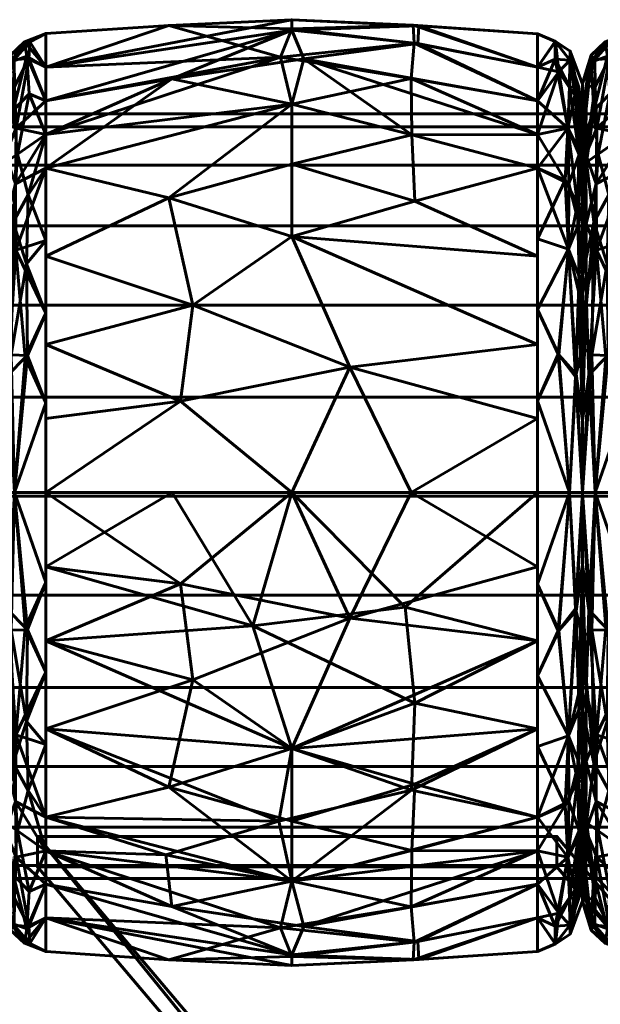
# Model space of a CAD drawing. Header units: millimetres. Extents: x -1091 to 1091, y -439 to 431.
# Tile 326 of 656: x -232 to -213, y 399 to 431. Entities that reach past the tile are written whole.
import ezdxf

# ---------------------------------------------------------------- set-up
doc = ezdxf.new("R2010")
doc.units = ezdxf.units.MM
doc.layers.add('I-FURN', color=30, linetype='Continuous', lineweight=50)

msp = doc.modelspace()

# ---------------------------------------------------------------- meshes
at = {"layer": 'I-FURN', "lineweight": 60}
mesh = msp.add_polyface(dxfattribs=at)
corners = [(-231.543, 415.629, 740.004), (-231.543, 426.24, 744.399), (-231.543, 430.635, 755.009), (-231.543, 426.24, 765.62), (-231.543, 415.629, 770.015), (-223.502, 415.629, 770.471), (-215.461, 415.629, 770.014), (-215.461, 426.239, 765.619), (-215.461, 430.634, 755.009), (-215.461, 426.239, 744.399), (-215.461, 415.629, 740.004), (-223.502, 415.629, 739.547), (-215.461, 420.474, 768.007), (-215.461, 420.474, 742.011), (-231.543, 420.474, 768.008), (-231.543, 420.474, 742.01), (-223.502, 424, 768.01), (-223.502, 424, 742.008), (-223.502, 428.333, 763.824), (-215.461, 428.437, 760.314), (-223.502, 430.795, 758.026), (-223.502, 430.745, 751.754), (-231.543, 428.437, 760.314), (-223.502, 428.333, 746.195), (-215.461, 428.437, 749.704), (-231.543, 428.437, 749.704), (-215.461, 418.052, 769.01), (-221.6, 419.732, 769.891), (-219.592, 415.629, 770.249), (-227.146, 418.615, 770.085), (-226.743, 421.757, 769.125), (-231.543, 423.357, 766.814), (-227.529, 425.265, 766.956), (-223.502, 426.372, 766.13), (-215.461, 423.357, 766.813), (-219.475, 425.161, 767.038), (-219.575, 427.328, 764.952), (-215.461, 427.338, 762.967), (-219.599, 429.171, 762.247), (-223.875, 429.861, 761.051), (-231.543, 429.536, 757.662), (-227.529, 430.904, 756.513), (-223.502, 431.091, 754.887), (-215.461, 429.535, 752.357), (-219.381, 430.311, 750.555), (-223.102, 429.813, 748.855), (-227.425, 429.16, 747.752), (-219.526, 430.912, 756.453), (-219.5, 430.326, 759.436), (-219.346, 430.893, 753.477), (-215.461, 429.535, 757.662), (-231.543, 427.339, 747.051), (-215.461, 418.052, 741.008), (-221.6, 419.732, 740.127), (-219.592, 415.629, 739.769), (-227.146, 418.615, 739.933), (-226.743, 421.757, 740.893), (-231.543, 423.357, 743.204), (-227.529, 425.265, 743.062), (-223.502, 426.372, 743.888), (-215.461, 423.357, 743.205), (-219.475, 425.161, 742.98), (-219.575, 427.328, 745.066), (-215.461, 427.338, 747.052), (-231.543, 427.339, 762.967), (-231.543, 429.536, 752.356), (-231.543, 418.052, 769.011), (-231.543, 418.052, 741.007)]
mesh.append_faces([[corners[k] for k in face] for face in [(26, 28, 6)]], dxfattribs={"vtx0": -1})
mesh.append_faces([[corners[k] for k in face] for face in [(12, 27, 26), (11, 53, 54), (31, 32, 3), (22, 39, 40), (24, 44, 43), (64, 39, 22), (0, 55, 11), (13, 17, 60), (63, 45, 24), (4, 29, 66)]], dxfattribs={"vtx0": -1, "vtx1": -1})
mesh.append_faces([[corners[k] for k in face] for face in [(35, 36, 33), (36, 37, 38), (39, 18, 38), (34, 35, 16), (32, 33, 18), (58, 56, 57), (36, 38, 18), (47, 49, 42), (61, 62, 9), (17, 58, 59), (55, 53, 11), (5, 27, 29), (17, 61, 60), (32, 30, 16), (42, 21, 65), (50, 47, 48), (18, 3, 32), (45, 63, 62), (20, 41, 39), (27, 28, 26), (21, 44, 45), (49, 43, 44), (12, 16, 27), (29, 30, 14), (30, 27, 16), (27, 30, 29), (30, 32, 31), (33, 32, 16), (39, 64, 18), (33, 16, 35), (36, 35, 7), (33, 36, 18), (20, 48, 47), (38, 48, 39), (41, 42, 65), (39, 41, 40), (42, 41, 20), (47, 42, 20), (44, 24, 45), (49, 21, 42), (46, 45, 23), (56, 53, 55), (46, 25, 21), (39, 48, 20), (38, 19, 48), (49, 44, 21), (8, 49, 47), (1, 46, 23), (17, 13, 53), (52, 54, 53), (56, 55, 15), (53, 56, 17), (23, 58, 1), (56, 58, 17), (58, 23, 59), (61, 17, 59), (62, 59, 23), (59, 62, 61), (62, 23, 45), (21, 45, 46)]], dxfattribs={"vtx0": -1, "vtx1": -1, "vtx2": -1})
mesh.append_faces([[corners[k] for k in face] for face in [(55, 0, 67), (46, 1, 51), (29, 14, 66), (16, 12, 34), (36, 7, 37), (41, 2, 40), (21, 25, 65), (48, 19, 50), (56, 15, 57)]], dxfattribs={"vtx0": -1, "vtx2": -1})
mesh.append_faces([[corners[k] for k in face] for face in [(4, 5, 29), (65, 2, 41), (5, 28, 27), (31, 14, 30), (34, 7, 35), (37, 19, 38), (8, 43, 49), (50, 8, 47), (51, 25, 46), (13, 52, 53), (57, 1, 58), (9, 60, 61), (63, 9, 62), (64, 3, 18), (67, 15, 55)]], dxfattribs={"vtx1": -1, "vtx2": -1})
mesh.append_faces([[corners[k] for k in face] for face in [(52, 10, 54)]], dxfattribs={"vtx2": -1})
mesh = msp.add_polyface(dxfattribs=at)
corners = [(-232.989, 415.629, 741.623), (-232.989, 425.094, 745.544), (-232.989, 429.015, 755.009), (-232.989, 425.094, 764.474), (-232.989, 415.629, 768.395), (-232.575, 415.629, 769.48), (-231.543, 415.629, 770.015), (-231.543, 426.24, 765.62), (-231.543, 430.635, 755.009), (-231.543, 426.24, 744.399), (-231.543, 415.629, 740.004), (-232.575, 415.629, 740.538), (-231.543, 421.501, 767.582), (-232.989, 420.362, 766.434), (-232.989, 420.362, 743.584), (-231.543, 421.501, 742.436), (-232.534, 423.551, 767.172), (-232.613, 424.476, 743.613), (-231.543, 428.437, 749.704), (-231.543, 428.437, 760.314), (-232.621, 428.121, 747.811), (-232.524, 427.546, 763.315), (-232.58, 429.785, 757.989), (-232.989, 427.055, 750.277), (-232.7, 429.701, 752.398), (-232.989, 427.055, 759.742), (-232.683, 420.133, 741.399), (-232.786, 419.475, 768.65), (-231.543, 418.565, 768.798), (-232.227, 420.045, 769.099), (-231.543, 418.565, 741.22), (-232.146, 420.114, 740.891), (-232.176, 423.112, 742.244), (-232.125, 425.367, 743.831), (-231.543, 427.339, 747.051), (-232.473, 426.69, 745.516), (-232.856, 426.431, 746.056), (-232.098, 428.671, 747.931), (-232.166, 429.895, 751.061), (-232.25, 430.363, 754.296), (-232.989, 426.075, 747.91), (-231.543, 429.536, 757.662), (-232.108, 429.807, 759.371), (-232.572, 428.907, 760.772), (-232.989, 426.075, 762.108), (-232.881, 426.689, 763.541), (-232.872, 424.425, 765.888), (-232.868, 428.914, 759.426), (-232.989, 428.035, 757.375), (-232.075, 430.372, 756.793), (-232.703, 429.934, 755.26), (-231.543, 429.536, 752.356), (-232.537, 425.725, 765.434), (-232.868, 422.162, 767.394), (-231.543, 423.87, 743.417), (-232.989, 422.728, 765.454), (-231.543, 423.87, 766.601), (-232.989, 422.728, 744.564), (-231.543, 427.339, 762.967), (-232.989, 428.035, 752.643), (-232.989, 417.996, 742.604), (-232.989, 417.996, 767.414)]
mesh.append_faces([[corners[k] for k in face] for face in [(58, 52, 7), (19, 21, 58), (30, 31, 15), (9, 33, 34), (3, 45, 44), (8, 49, 41), (48, 50, 2), (51, 39, 8), (54, 33, 9), (0, 26, 11), (4, 27, 61)]], dxfattribs={"vtx0": -1, "vtx1": -1})
mesh.append_faces([[corners[k] for k in face] for face in [(38, 18, 37), (52, 46, 16), (26, 14, 17), (27, 29, 16), (43, 21, 42), (33, 35, 34), (20, 36, 40), (35, 33, 17), (31, 11, 26), (11, 31, 30), (20, 38, 37), (53, 16, 46), (35, 36, 20), (23, 24, 20), (33, 54, 32), (45, 46, 52), (22, 42, 49), (44, 45, 47), (49, 50, 22), (50, 47, 22), (31, 32, 15), (28, 29, 5), (29, 12, 16), (5, 29, 27), (32, 26, 17), (26, 32, 31), (33, 32, 17), (35, 20, 37), (17, 36, 35), (35, 37, 34), (38, 20, 24), (39, 38, 24), (39, 51, 38), (50, 39, 24), (49, 42, 41), (39, 49, 8), (42, 22, 43), (22, 47, 43), (43, 47, 45), (45, 3, 46), (43, 45, 21), (55, 53, 46), (50, 48, 47), (49, 39, 50), (2, 50, 24), (45, 52, 21), (53, 61, 27), (27, 16, 53), (16, 7, 52), (57, 36, 17), (42, 21, 19), (52, 58, 21)]], dxfattribs={"vtx0": -1, "vtx1": -1, "vtx2": -1})
mesh.append_faces([[corners[k] for k in face] for face in [(53, 13, 61), (16, 56, 7), (26, 0, 60), (16, 12, 56), (29, 28, 12), (37, 18, 34), (46, 3, 55), (17, 14, 57), (42, 19, 41), (36, 1, 40), (53, 55, 13), (47, 25, 44)]], dxfattribs={"vtx0": -1, "vtx2": -1})
mesh.append_faces([[corners[k] for k in face] for face in [(24, 23, 59, 2)]], dxfattribs={"vtx0": -1, "vtx3": -1})
mesh.append_faces([[corners[k] for k in face] for face in [(57, 1, 36), (4, 5, 27), (40, 23, 20), (48, 25, 47), (51, 18, 38), (54, 15, 32), (60, 14, 26)]], dxfattribs={"vtx1": -1, "vtx2": -1})
mesh.append_faces([[corners[k] for k in face] for face in [(5, 6, 28), (30, 10, 11)]], dxfattribs={"vtx2": -1})
mesh = msp.add_polyface(dxfattribs=at)
corners = [(-215.461, 415.629, 740.004), (-215.461, 426.239, 744.399), (-215.461, 430.634, 755.009), (-215.461, 426.239, 765.619), (-215.461, 415.629, 770.014), (-214.409, 415.629, 769.469), (-213.987, 415.629, 768.361), (-213.987, 425.071, 764.451), (-213.987, 428.982, 755.009), (-213.987, 425.071, 745.568), (-213.987, 415.629, 741.657), (-214.409, 415.629, 740.549), (-215.461, 421.619, 767.533), (-213.987, 420.35, 766.406), (-213.987, 420.35, 743.612), (-215.461, 421.619, 742.485), (-214.447, 423.587, 767.131), (-214.447, 423.587, 742.887), (-215.461, 428.437, 760.314), (-215.461, 428.437, 749.704), (-214.472, 427.548, 763.315), (-214.403, 429.77, 757.996), (-214.472, 427.548, 746.703), (-214.403, 429.77, 752.022), (-213.987, 427.026, 759.73), (-213.987, 427.026, 750.288), (-214.216, 419.416, 768.689), (-215.461, 418.624, 768.773), (-214.787, 420.152, 769.074), (-214.195, 419.497, 741.389), (-215.461, 418.624, 741.245), (-214.767, 420.134, 740.952), (-215.461, 423.929, 766.576), (-213.987, 422.71, 765.428), (-214.15, 425.054, 765.457), (-214.093, 426.823, 763.313), (-214.241, 428.615, 760.845), (-214.762, 429.386, 760.353), (-215.461, 429.535, 757.662), (-214.877, 430.381, 756.482), (-214.387, 430.064, 755.009), (-214.878, 430.381, 753.528), (-215.461, 429.535, 752.357), (-214.885, 429.802, 750.647), (-214.412, 428.892, 749.239), (-213.987, 426.049, 747.928), (-214.1, 426.687, 746.496), (-214.104, 424.428, 744.163), (-214.109, 428.889, 750.579), (-213.987, 428.004, 752.649), (-213.987, 426.049, 762.09), (-214.44, 425.729, 744.613), (-214.554, 425.849, 765.441), (-214.109, 422.176, 742.658), (-214.094, 422.699, 767.024), (-213.987, 422.71, 744.59), (-215.461, 423.929, 743.442), (-215.461, 427.338, 762.967), (-215.461, 427.338, 747.052), (-213.987, 428.004, 757.369), (-213.987, 417.99, 767.384), (-213.987, 417.99, 742.635)]
mesh.append_faces([[corners[k] for k in face] for face in [(1, 17, 56), (27, 28, 12), (18, 37, 38), (59, 36, 24), (38, 39, 2), (9, 46, 45), (32, 52, 3), (33, 54, 13), (57, 37, 18), (3, 52, 57), (10, 29, 61)]], dxfattribs={"vtx0": -1, "vtx1": -1})
mesh.append_faces([[corners[k] for k in face] for face in [(26, 13, 54), (33, 34, 54), (52, 16, 34), (36, 37, 20), (20, 57, 52), (59, 40, 21), (35, 36, 20), (22, 19, 43), (39, 37, 21), (17, 29, 31), (17, 51, 47), (47, 53, 17), (23, 49, 48), (23, 41, 40), (43, 41, 23), (46, 47, 51), (45, 46, 48), (20, 34, 35), (28, 5, 26), (52, 32, 16), (5, 28, 27), (16, 28, 26), (30, 31, 11), (31, 15, 17), (11, 31, 29), (16, 12, 28), (34, 16, 54), (35, 34, 7), (52, 34, 20), (35, 50, 36), (37, 36, 21), (38, 37, 39), (1, 22, 51), (40, 39, 21), (41, 2, 39), (36, 59, 21), (40, 41, 39), (43, 44, 22), (41, 43, 42), (43, 23, 44), (23, 48, 44), (44, 48, 46), (46, 9, 47), (44, 46, 22), (55, 53, 47), (23, 40, 49), (46, 51, 22), (37, 57, 20), (53, 61, 29), (29, 17, 53), (26, 54, 16), (17, 1, 51)]], dxfattribs={"vtx0": -1, "vtx1": -1, "vtx2": -1})
mesh.append_faces([[corners[k] for k in face] for face in [(26, 5, 6), (53, 14, 61), (16, 32, 12), (22, 1, 58), (40, 59, 8), (31, 30, 15), (36, 50, 24), (35, 7, 50), (43, 19, 42), (53, 55, 14), (48, 25, 45), (17, 15, 56), (47, 9, 55)]], dxfattribs={"vtx0": -1, "vtx2": -1})
mesh.append_faces([[corners[k] for k in face] for face in [(4, 5, 27)]], dxfattribs={"vtx1": -1})
mesh.append_faces([[corners[k] for k in face] for face in [(33, 7, 34), (42, 2, 41), (60, 13, 26, 6), (10, 11, 29), (8, 49, 40), (49, 25, 48), (58, 19, 22)]], dxfattribs={"vtx1": -1, "vtx2": -1})
mesh.append_faces([[corners[k] for k in face] for face in [(11, 0, 30)]], dxfattribs={"vtx2": -1})
mesh = msp.add_polyface(dxfattribs=at)
corners = [(-213.989, 415.629, 741.623), (-213.989, 425.094, 745.544), (-213.989, 429.015, 755.009), (-213.989, 425.094, 764.474), (-213.989, 415.629, 768.395), (-213.575, 415.629, 769.48), (-212.543, 415.629, 770.015), (-212.543, 426.24, 765.62), (-212.543, 430.635, 755.009), (-212.543, 426.24, 744.399), (-212.543, 415.629, 740.004), (-213.575, 415.629, 740.538), (-212.543, 421.501, 767.582), (-213.989, 420.362, 766.434), (-213.989, 420.362, 743.584), (-212.543, 421.501, 742.436), (-213.534, 423.551, 767.172), (-213.613, 424.476, 743.613), (-212.543, 428.437, 749.704), (-212.543, 428.437, 760.314), (-213.621, 428.121, 747.811), (-213.524, 427.546, 763.315), (-213.58, 429.785, 757.989), (-213.989, 427.055, 750.277), (-213.7, 429.701, 752.398), (-213.989, 427.055, 759.742), (-213.683, 420.133, 741.399), (-213.786, 419.475, 768.65), (-212.543, 418.565, 768.798), (-213.227, 420.045, 769.099), (-212.543, 418.565, 741.22), (-213.146, 420.114, 740.891), (-213.176, 423.112, 742.244), (-213.125, 425.367, 743.831), (-212.543, 427.339, 747.051), (-213.473, 426.69, 745.516), (-213.856, 426.431, 746.056), (-213.098, 428.671, 747.931), (-213.166, 429.895, 751.061), (-213.25, 430.363, 754.296), (-213.989, 426.075, 747.91), (-212.543, 429.536, 757.662), (-213.108, 429.807, 759.371), (-213.572, 428.907, 760.772), (-213.989, 426.075, 762.108), (-213.881, 426.689, 763.541), (-213.872, 424.425, 765.888), (-213.868, 428.914, 759.426), (-213.989, 428.035, 757.375), (-213.075, 430.372, 756.793), (-213.703, 429.934, 755.26), (-212.543, 429.536, 752.356), (-213.537, 425.725, 765.434), (-213.868, 422.162, 767.394), (-212.543, 423.87, 743.417), (-213.989, 422.728, 765.454), (-212.543, 423.87, 766.601), (-213.989, 422.728, 744.564), (-212.543, 427.339, 762.967), (-213.989, 428.035, 752.643), (-213.989, 417.996, 742.604), (-213.989, 417.996, 767.414)]
mesh.append_faces([[corners[k] for k in face] for face in [(58, 52, 7), (19, 21, 58), (30, 31, 15), (9, 33, 34), (3, 45, 44), (8, 49, 41), (48, 50, 2), (51, 39, 8), (54, 33, 9), (0, 26, 11), (4, 27, 61)]], dxfattribs={"vtx0": -1, "vtx1": -1})
mesh.append_faces([[corners[k] for k in face] for face in [(38, 18, 37), (52, 46, 16), (26, 14, 17), (27, 29, 16), (43, 21, 42), (33, 35, 34), (20, 36, 40), (35, 33, 17), (31, 11, 26), (11, 31, 30), (20, 38, 37), (53, 16, 46), (35, 36, 20), (23, 24, 20), (33, 54, 32), (45, 46, 52), (22, 42, 49), (44, 45, 47), (49, 50, 22), (50, 47, 22), (31, 32, 15), (28, 29, 5), (29, 12, 16), (5, 29, 27), (32, 26, 17), (26, 32, 31), (33, 32, 17), (35, 20, 37), (17, 36, 35), (35, 37, 34), (38, 20, 24), (39, 38, 24), (39, 51, 38), (50, 39, 24), (49, 42, 41), (39, 49, 8), (42, 22, 43), (22, 47, 43), (43, 47, 45), (45, 3, 46), (43, 45, 21), (55, 53, 46), (50, 48, 47), (49, 39, 50), (2, 50, 24), (45, 52, 21), (53, 61, 27), (27, 16, 53), (16, 7, 52), (57, 36, 17), (42, 21, 19), (52, 58, 21)]], dxfattribs={"vtx0": -1, "vtx1": -1, "vtx2": -1})
mesh.append_faces([[corners[k] for k in face] for face in [(53, 13, 61), (16, 56, 7), (26, 0, 60), (16, 12, 56), (29, 28, 12), (37, 18, 34), (46, 3, 55), (17, 14, 57), (42, 19, 41), (36, 1, 40), (53, 55, 13), (47, 25, 44)]], dxfattribs={"vtx0": -1, "vtx2": -1})
mesh.append_faces([[corners[k] for k in face] for face in [(24, 23, 59, 2)]], dxfattribs={"vtx0": -1, "vtx3": -1})
mesh.append_faces([[corners[k] for k in face] for face in [(57, 1, 36), (4, 5, 27), (40, 23, 20), (48, 25, 47), (51, 18, 38), (54, 15, 32), (60, 14, 26)]], dxfattribs={"vtx1": -1, "vtx2": -1})
mesh.append_faces([[corners[k] for k in face] for face in [(5, 6, 28), (30, 10, 11)]], dxfattribs={"vtx2": -1})
mesh = msp.add_polyface(dxfattribs=at)
corners = [(-213.989, 415.629, 755.009), (-213.989, 415.629, 768.395), (-213.989, 425.094, 764.474), (-213.989, 429.015, 755.009), (-213.989, 425.094, 745.544), (-213.989, 415.629, 741.623)]
mesh.append_faces([[corners[k] for k in face] for face in [(2, 3, 0, 1)]], dxfattribs={"vtx1": -1})
mesh.append_faces([[corners[k] for k in face] for face in [(4, 5, 0, 3)]], dxfattribs={"vtx2": -1})
mesh = msp.add_polyface(dxfattribs=at)
corners = [(-213.987, 415.629, 741.657), (-213.987, 425.071, 745.568), (-213.987, 428.982, 755.009), (-213.987, 425.071, 764.451), (-213.987, 415.629, 768.361), (-213.987, 415.629, 755.009)]
mesh.append_faces([[corners[k] for k in face] for face in [(5, 2, 3, 4)]], dxfattribs={"vtx0": -1})
mesh.append_faces([[corners[k] for k in face] for face in [(5, 0, 1, 2)]], dxfattribs={"vtx3": -1})
mesh = msp.add_polyface(dxfattribs=at)
corners = [(1005.286, 403.011, 755.21), (1005.286, 403.437, 758.445), (1005.286, 404.685, 761.46), (1005.286, 406.672, 764.048), (1005.286, 409.261, 766.035), (1005.286, 412.275, 767.284), (1005.286, 415.511, 767.71), (1005.286, 418.746, 767.284), (1005.286, 421.761, 766.035), (1005.286, 424.35, 764.048), (1005.286, 426.336, 761.46), (1005.286, 427.585, 758.445), (1005.286, 428.011, 755.21), (-1005.286, 428.011, 755.21), (-1005.286, 427.585, 758.445), (-1005.286, 426.336, 761.46), (-1005.286, 424.35, 764.048), (-1005.286, 421.761, 766.035), (-1005.286, 418.746, 767.284), (-1005.286, 415.511, 767.71), (-1005.286, 412.275, 767.284), (-1005.286, 409.261, 766.035), (-1005.286, 406.672, 764.048), (-1005.286, 404.685, 761.46), (-1005.286, 403.437, 758.445), (-1005.286, 403.011, 755.21)]
mesh.append_faces([[corners[k] for k in face] for face in [(13, 14, 11, 12)]], dxfattribs={"vtx1": -1})
mesh.append_faces([[corners[k] for k in face] for face in [(14, 15, 10, 11), (16, 17, 8, 9), (15, 16, 9, 10), (17, 18, 7, 8), (6, 7, 18, 19), (20, 21, 4, 5), (21, 22, 3, 4), (23, 24, 1, 2), (22, 23, 2, 3), (19, 20, 5, 6)]], dxfattribs={"vtx1": -1, "vtx3": -1})
mesh.append_faces([[corners[k] for k in face] for face in [(24, 25, 0, 1)]], dxfattribs={"vtx3": -1})
mesh = msp.add_polyface(dxfattribs=at)
corners = [(1005.286, 428.011, 755.21), (1005.286, 427.585, 751.974), (1005.286, 426.336, 748.96), (1005.286, 424.35, 746.371), (1005.286, 421.761, 744.384), (1005.286, 418.746, 743.136), (1005.286, 415.511, 742.71), (1005.286, 412.275, 743.136), (1005.286, 409.261, 744.384), (1005.286, 406.672, 746.371), (1005.286, 404.685, 748.96), (1005.286, 403.437, 751.974), (1005.286, 403.011, 755.21), (-1005.286, 403.011, 755.21), (-1005.286, 403.437, 751.974), (-1005.286, 404.685, 748.96), (-1005.286, 406.672, 746.371), (-1005.286, 409.261, 744.384), (-1005.286, 412.275, 743.136), (-1005.286, 415.511, 742.71), (-1005.286, 418.746, 743.136), (-1005.286, 421.761, 744.384), (-1005.286, 424.35, 746.371), (-1005.286, 426.336, 748.96), (-1005.286, 427.585, 751.974), (-1005.286, 428.011, 755.21)]
mesh.append_faces([[corners[k] for k in face] for face in [(13, 14, 11, 12)]], dxfattribs={"vtx1": -1})
mesh.append_faces([[corners[k] for k in face] for face in [(14, 15, 10, 11), (16, 17, 8, 9), (15, 16, 9, 10), (17, 18, 7, 8), (6, 7, 18, 19), (20, 21, 4, 5), (21, 22, 3, 4), (23, 24, 1, 2), (22, 23, 2, 3), (19, 20, 5, 6)]], dxfattribs={"vtx1": -1, "vtx3": -1})
mesh.append_faces([[corners[k] for k in face] for face in [(24, 25, 0, 1)]], dxfattribs={"vtx3": -1})
mesh = msp.add_polyface(dxfattribs=at)
corners = [(-232.989, 415.629, 768.395), (-232.989, 406.164, 764.474), (-232.989, 402.244, 755.009), (-232.989, 406.164, 745.544), (-232.989, 415.629, 741.623), (-232.575, 415.629, 740.538), (-231.543, 415.629, 740.004), (-231.543, 405.019, 744.399), (-231.543, 400.624, 755.009), (-231.543, 405.019, 765.62), (-231.543, 415.629, 770.015), (-232.575, 415.629, 769.48), (-231.543, 409.758, 742.436), (-232.989, 410.897, 743.584), (-232.989, 410.897, 766.434), (-231.543, 409.758, 767.582), (-232.534, 407.708, 742.846), (-232.613, 406.783, 766.405), (-231.543, 402.821, 760.314), (-231.543, 402.821, 749.704), (-232.621, 403.138, 762.207), (-232.524, 403.713, 746.703), (-232.58, 401.474, 752.03), (-232.989, 404.204, 759.742), (-232.7, 401.558, 757.62), (-232.989, 404.204, 750.277), (-232.683, 411.126, 768.62), (-232.786, 411.784, 741.368), (-231.543, 412.694, 741.22), (-232.227, 411.214, 740.92), (-231.543, 412.694, 768.798), (-232.146, 411.144, 769.127), (-232.176, 408.147, 767.774), (-232.125, 405.892, 766.187), (-231.543, 403.92, 762.967), (-232.473, 404.569, 764.502), (-232.856, 404.828, 763.962), (-232.098, 402.588, 762.088), (-232.166, 401.364, 758.957), (-232.25, 400.896, 755.722), (-232.989, 405.184, 762.108), (-231.543, 401.723, 752.356), (-232.108, 401.452, 750.647), (-232.572, 402.352, 749.246), (-232.989, 405.184, 747.91), (-232.881, 404.57, 746.477), (-232.872, 406.833, 744.13), (-232.868, 402.345, 750.592), (-232.989, 403.224, 752.643), (-232.075, 400.887, 753.226), (-232.703, 401.325, 754.758), (-231.543, 401.723, 757.662), (-232.537, 405.534, 744.584), (-232.868, 409.097, 742.625), (-231.543, 407.388, 766.601), (-232.989, 408.531, 744.564), (-231.543, 407.388, 743.417), (-232.989, 408.531, 765.454), (-231.543, 403.92, 747.051), (-232.989, 403.224, 757.375), (-232.989, 413.263, 767.414), (-232.989, 413.263, 742.604)]
mesh.append_faces([[corners[k] for k in face] for face in [(61, 53, 13), (30, 31, 15), (9, 33, 34), (3, 45, 44), (8, 49, 41), (48, 50, 2), (51, 39, 8), (54, 33, 9), (58, 52, 7), (0, 26, 11)]], dxfattribs={"vtx0": -1, "vtx1": -1})
mesh.append_faces([[corners[k] for k in face] for face in [(52, 46, 16), (38, 18, 37), (16, 27, 29), (52, 58, 21), (53, 16, 46), (26, 14, 17), (19, 42, 21), (53, 61, 27), (17, 35, 33), (20, 36, 40), (31, 11, 26), (11, 31, 30), (33, 54, 32), (20, 38, 37), (35, 36, 20), (23, 24, 20), (33, 35, 34), (43, 21, 42), (45, 46, 52), (22, 42, 49), (44, 45, 47), (49, 50, 22), (50, 47, 22), (31, 32, 15), (28, 29, 5), (29, 12, 16), (5, 29, 27), (32, 26, 17), (26, 32, 31), (33, 32, 17), (35, 20, 37), (17, 36, 35), (35, 37, 34), (38, 20, 24), (39, 38, 24), (39, 51, 38), (50, 39, 24), (49, 42, 41), (39, 49, 8), (42, 22, 43), (22, 47, 43), (43, 47, 45), (45, 3, 46), (43, 45, 21), (55, 53, 46), (50, 48, 47), (49, 39, 50), (2, 50, 24), (45, 52, 21), (27, 16, 53), (16, 7, 52), (57, 36, 17)]], dxfattribs={"vtx0": -1, "vtx1": -1, "vtx2": -1})
mesh.append_faces([[corners[k] for k in face] for face in [(24, 23, 59), (26, 0, 60), (16, 56, 7), (16, 12, 56), (29, 28, 12), (37, 18, 34), (46, 3, 55), (17, 14, 57), (42, 19, 41), (36, 1, 40), (53, 55, 13), (47, 25, 44)]], dxfattribs={"vtx0": -1, "vtx2": -1})
mesh.append_faces([[corners[k] for k in face] for face in [(57, 1, 36), (59, 2, 24), (4, 5, 27), (40, 23, 20), (48, 25, 47), (51, 18, 38), (54, 15, 32), (58, 19, 21), (60, 14, 26), (61, 4, 27)]], dxfattribs={"vtx1": -1, "vtx2": -1})
mesh.append_faces([[corners[k] for k in face] for face in [(5, 6, 28), (30, 10, 11)]], dxfattribs={"vtx2": -1})
mesh = msp.add_polyface(dxfattribs=at)
corners = [(-231.543, 415.629, 770.015), (-231.543, 405.019, 765.62), (-231.543, 400.624, 755.009), (-231.543, 405.019, 744.399), (-231.543, 415.629, 740.004), (-223.502, 415.629, 739.547), (-215.461, 415.629, 740.004), (-215.461, 405.02, 744.399), (-215.461, 400.625, 755.009), (-215.461, 405.02, 765.619), (-215.461, 415.629, 770.014), (-223.502, 415.629, 770.471), (-215.461, 410.785, 742.011), (-215.461, 410.785, 768.007), (-231.543, 410.784, 742.01), (-231.543, 410.784, 768.008), (-223.502, 407.259, 742.008), (-223.502, 407.259, 768.01), (-223.502, 402.926, 746.195), (-215.461, 402.822, 749.704), (-223.502, 400.464, 751.992), (-223.502, 400.514, 758.264), (-231.543, 402.821, 749.704), (-223.502, 402.926, 763.824), (-215.461, 402.822, 760.314), (-231.543, 402.821, 760.314), (-215.461, 413.207, 741.008), (-221.6, 411.527, 740.127), (-219.592, 415.629, 739.769), (-227.146, 412.644, 739.933), (-226.743, 409.502, 740.893), (-231.543, 407.902, 743.204), (-227.529, 405.994, 743.062), (-223.502, 404.886, 743.888), (-215.461, 407.902, 743.205), (-219.475, 406.098, 742.98), (-219.575, 403.931, 745.066), (-215.461, 403.921, 747.052), (-219.599, 402.088, 747.771), (-223.875, 401.397, 748.967), (-231.543, 401.723, 752.356), (-227.529, 400.355, 753.505), (-223.502, 400.168, 755.131), (-215.461, 401.723, 757.662), (-219.381, 400.948, 759.463), (-223.102, 401.446, 761.163), (-227.425, 402.099, 762.266), (-219.526, 400.347, 753.565), (-219.5, 400.933, 750.582), (-219.346, 400.366, 756.542), (-215.461, 401.723, 752.357), (-227.619, 403.78, 764.756), (-223.919, 404.887, 766.129), (-215.461, 407.902, 766.813), (-219.585, 405.897, 766.885), (-231.543, 403.92, 762.967), (-219.475, 408.743, 768.725), (-224.771, 411.27, 769.833), (-219.795, 411.879, 769.91), (-215.461, 413.207, 769.01), (-231.543, 407.902, 766.814), (-231.543, 403.92, 747.051), (-215.461, 403.921, 762.967), (-231.543, 401.723, 757.662), (-231.543, 413.207, 741.007), (-231.543, 413.207, 769.011), (-227.412, 415.629, 770.249)]
mesh.append_faces([[corners[k] for k in face] for face in [(65, 66, 0), (26, 28, 6)]], dxfattribs={"vtx0": -1})
mesh.append_faces([[corners[k] for k in face] for face in [(12, 27, 26), (31, 32, 3), (62, 45, 24), (24, 44, 43), (53, 54, 9), (1, 52, 60), (4, 29, 64)]], dxfattribs={"vtx0": -1, "vtx1": -1})
mesh.append_faces([[corners[k] for k in face] for face in [(35, 36, 33), (36, 37, 38), (39, 18, 38), (17, 54, 56), (32, 33, 18), (36, 38, 18), (47, 49, 42), (52, 54, 17), (57, 15, 17), (34, 35, 16), (5, 27, 29), (32, 30, 16), (42, 21, 63), (50, 47, 48), (17, 56, 57), (18, 3, 32), (54, 23, 9), (57, 66, 65), (20, 41, 39), (27, 28, 26), (21, 44, 45), (49, 43, 44), (46, 51, 55), (12, 16, 27), (29, 30, 14), (30, 27, 16), (27, 30, 29), (30, 32, 31), (33, 32, 16), (39, 61, 18), (33, 16, 35), (36, 35, 7), (33, 36, 18), (20, 48, 47), (38, 48, 39), (39, 41, 40), (42, 41, 20), (47, 42, 20), (45, 44, 24), (49, 21, 42), (41, 42, 63), (46, 45, 23), (51, 46, 23), (46, 25, 21), (39, 48, 20), (38, 19, 48), (49, 44, 21), (8, 49, 47), (52, 51, 23), (53, 56, 54), (17, 60, 52), (54, 52, 23), (45, 62, 23), (57, 56, 58), (13, 58, 56), (11, 57, 58), (1, 51, 52), (21, 45, 46)]], dxfattribs={"vtx0": -1, "vtx1": -1, "vtx2": -1})
mesh.append_faces([[corners[k] for k in face] for face in [(29, 14, 64), (16, 12, 34), (36, 7, 37), (41, 2, 40), (21, 25, 63), (48, 19, 50), (51, 1, 55), (17, 15, 60)]], dxfattribs={"vtx0": -1, "vtx2": -1})
mesh.append_faces([[corners[k] for k in face] for face in [(58, 13, 59, 10)]], dxfattribs={"vtx0": -1, "vtx3": -1})
mesh.append_faces([[corners[k] for k in face] for face in [(10, 11, 58), (53, 13, 56), (22, 61, 39, 40), (4, 5, 29), (63, 2, 41), (5, 28, 27), (31, 14, 30), (34, 7, 35), (37, 19, 38), (8, 43, 49), (50, 8, 47), (55, 25, 46), (61, 3, 18), (62, 9, 23), (65, 15, 57), (11, 66, 57)]], dxfattribs={"vtx1": -1, "vtx2": -1})
mesh = msp.add_polyface(dxfattribs=at)
corners = [(-215.461, 415.629, 770.014), (-215.461, 405.02, 765.619), (-215.461, 400.625, 755.009), (-215.461, 405.02, 744.399), (-215.461, 415.629, 740.004), (-214.409, 415.629, 740.549), (-213.987, 415.629, 741.657), (-213.987, 406.188, 745.568), (-213.987, 402.277, 755.009), (-213.987, 406.188, 764.451), (-213.987, 415.629, 768.361), (-214.409, 415.629, 769.469), (-215.461, 409.64, 742.485), (-213.987, 410.909, 743.612), (-213.987, 410.909, 766.406), (-215.461, 409.64, 767.533), (-214.447, 407.672, 742.887), (-214.447, 407.672, 767.131), (-215.461, 402.822, 749.704), (-215.461, 402.822, 760.314), (-214.472, 403.711, 746.703), (-214.403, 401.489, 752.022), (-214.472, 403.711, 763.315), (-214.403, 401.489, 757.996), (-213.987, 404.233, 750.288), (-213.987, 404.233, 759.73), (-214.216, 411.843, 741.329), (-215.461, 412.635, 741.245), (-214.787, 411.107, 740.944), (-214.195, 411.762, 768.629), (-215.461, 412.635, 768.773), (-214.767, 411.125, 769.067), (-215.461, 407.33, 743.442), (-213.987, 408.548, 744.59), (-214.15, 406.205, 744.561), (-214.093, 404.436, 746.705), (-214.241, 402.643, 749.173), (-214.762, 401.873, 749.665), (-215.461, 401.723, 752.357), (-214.877, 400.878, 753.536), (-214.387, 401.195, 755.009), (-214.878, 400.878, 756.49), (-215.461, 401.723, 757.662), (-214.885, 401.456, 759.371), (-214.412, 402.367, 760.779), (-213.987, 405.21, 762.09), (-214.1, 404.572, 763.522), (-214.104, 406.831, 765.855), (-214.109, 402.37, 759.439), (-213.987, 403.255, 757.369), (-213.987, 405.21, 747.928), (-214.44, 405.53, 765.405), (-214.554, 405.41, 744.577), (-214.109, 409.083, 767.36), (-214.094, 408.56, 742.995), (-213.987, 408.548, 765.428), (-215.461, 407.33, 766.576), (-215.461, 403.921, 747.052), (-215.461, 403.921, 762.967), (-213.987, 403.255, 752.649), (-213.987, 413.269, 742.635), (-213.987, 413.269, 767.384)]
mesh.append_faces([[corners[k] for k in face] for face in [(19, 22, 58), (1, 17, 56), (27, 28, 12), (18, 37, 38), (59, 36, 24), (38, 39, 2), (9, 46, 45), (32, 52, 3), (33, 54, 13)]], dxfattribs={"vtx0": -1, "vtx1": -1})
mesh.append_faces([[corners[k] for k in face] for face in [(26, 13, 54), (33, 34, 54), (52, 16, 34), (36, 37, 20), (35, 36, 20), (51, 1, 22), (53, 61, 29), (39, 37, 21), (17, 29, 31), (17, 51, 47), (43, 44, 22), (47, 53, 17), (23, 49, 48), (23, 41, 40), (43, 41, 23), (46, 47, 51), (45, 46, 48), (20, 34, 35), (28, 5, 26), (52, 32, 16), (5, 28, 27), (16, 28, 26), (30, 31, 11), (31, 15, 17), (11, 31, 29), (16, 12, 28), (34, 16, 54), (35, 34, 7), (52, 34, 20), (35, 50, 36), (37, 36, 21), (38, 37, 39), (40, 39, 21), (41, 2, 39), (36, 59, 21), (40, 41, 39), (59, 40, 21), (41, 43, 42), (43, 23, 44), (23, 48, 44), (44, 48, 46), (46, 9, 47), (44, 46, 22), (55, 53, 47), (23, 40, 49), (46, 51, 22), (52, 20, 57), (29, 17, 53), (26, 54, 16), (17, 1, 51), (37, 57, 20), (43, 22, 19)]], dxfattribs={"vtx0": -1, "vtx1": -1, "vtx2": -1})
mesh.append_faces([[corners[k] for k in face] for face in [(37, 18, 57), (16, 32, 12), (26, 5, 6), (40, 59, 8), (26, 60, 13), (31, 30, 15), (36, 50, 24), (52, 57, 3), (35, 7, 50), (43, 19, 42), (48, 25, 45), (17, 15, 56), (47, 9, 55), (22, 1, 58), (26, 6, 60)]], dxfattribs={"vtx0": -1, "vtx2": -1})
mesh.append_faces([[corners[k] for k in face] for face in [(53, 55, 14, 61)]], dxfattribs={"vtx0": -1, "vtx3": -1})
mesh.append_faces([[corners[k] for k in face] for face in [(4, 5, 27)]], dxfattribs={"vtx1": -1})
mesh.append_faces([[corners[k] for k in face] for face in [(33, 7, 34), (42, 2, 41), (10, 11, 29), (8, 49, 40), (49, 25, 48), (61, 10, 29)]], dxfattribs={"vtx1": -1, "vtx2": -1})
mesh.append_faces([[corners[k] for k in face] for face in [(11, 0, 30)]], dxfattribs={"vtx2": -1})
mesh = msp.add_polyface(dxfattribs=at)
corners = [(-213.989, 415.629, 768.395), (-213.989, 406.164, 764.474), (-213.989, 402.244, 755.009), (-213.989, 406.164, 745.544), (-213.989, 415.629, 741.623), (-213.575, 415.629, 740.538), (-212.543, 415.629, 740.004), (-212.543, 405.019, 744.399), (-212.543, 400.624, 755.009), (-212.543, 405.019, 765.62), (-212.543, 415.629, 770.015), (-213.575, 415.629, 769.48), (-212.543, 409.758, 742.436), (-213.989, 410.897, 743.584), (-213.989, 410.897, 766.434), (-212.543, 409.758, 767.582), (-213.534, 407.708, 742.846), (-213.613, 406.783, 766.405), (-212.543, 402.821, 760.314), (-212.543, 402.821, 749.704), (-213.621, 403.138, 762.207), (-213.524, 403.713, 746.703), (-213.58, 401.474, 752.03), (-213.989, 404.204, 759.742), (-213.7, 401.558, 757.62), (-213.989, 404.204, 750.277), (-213.683, 411.126, 768.62), (-213.786, 411.784, 741.368), (-212.543, 412.694, 741.22), (-213.227, 411.214, 740.92), (-212.543, 412.694, 768.798), (-213.146, 411.144, 769.127), (-213.176, 408.147, 767.774), (-213.125, 405.892, 766.187), (-212.543, 403.92, 762.967), (-213.473, 404.569, 764.502), (-213.856, 404.828, 763.962), (-213.098, 402.588, 762.088), (-213.166, 401.364, 758.957), (-213.25, 400.896, 755.722), (-213.989, 405.184, 762.108), (-212.543, 401.723, 752.356), (-213.108, 401.452, 750.647), (-213.572, 402.352, 749.246), (-213.989, 405.184, 747.91), (-213.881, 404.57, 746.477), (-213.872, 406.833, 744.13), (-213.868, 402.345, 750.592), (-213.989, 403.224, 752.643), (-213.075, 400.887, 753.226), (-213.703, 401.325, 754.758), (-212.543, 401.723, 757.662), (-213.537, 405.534, 744.584), (-213.868, 409.097, 742.625), (-212.543, 407.388, 766.601), (-213.989, 408.531, 744.564), (-212.543, 407.388, 743.417), (-213.989, 408.531, 765.454), (-212.543, 403.92, 747.051), (-213.989, 403.224, 757.375), (-213.989, 413.263, 767.414), (-213.989, 413.263, 742.604)]
mesh.append_faces([[corners[k] for k in face] for face in [(58, 52, 7), (19, 21, 58), (61, 53, 13), (30, 31, 15), (9, 33, 34), (3, 45, 44), (8, 49, 41), (48, 50, 2), (51, 39, 8), (54, 33, 9), (0, 26, 11)]], dxfattribs={"vtx0": -1, "vtx1": -1})
mesh.append_faces([[corners[k] for k in face] for face in [(52, 46, 16), (38, 18, 37), (16, 27, 29), (21, 42, 43), (53, 16, 46), (26, 14, 17), (53, 61, 27), (17, 35, 33), (20, 36, 40), (31, 11, 26), (11, 31, 30), (33, 54, 32), (20, 38, 37), (35, 36, 20), (23, 24, 20), (33, 35, 34), (45, 46, 52), (22, 42, 49), (44, 45, 47), (49, 50, 22), (50, 47, 22), (31, 32, 15), (28, 29, 5), (29, 12, 16), (5, 29, 27), (32, 26, 17), (26, 32, 31), (33, 32, 17), (35, 20, 37), (17, 36, 35), (35, 37, 34), (38, 20, 24), (39, 38, 24), (39, 51, 38), (50, 39, 24), (49, 42, 41), (39, 49, 8), (42, 22, 43), (22, 47, 43), (43, 47, 45), (45, 3, 46), (43, 45, 21), (55, 53, 46), (50, 48, 47), (49, 39, 50), (2, 50, 24), (45, 52, 21), (27, 16, 53), (16, 7, 52), (57, 36, 17), (42, 21, 19), (52, 58, 21)]], dxfattribs={"vtx0": -1, "vtx1": -1, "vtx2": -1})
mesh.append_faces([[corners[k] for k in face] for face in [(26, 0, 60), (16, 56, 7), (24, 23, 59), (16, 12, 56), (29, 28, 12), (37, 18, 34), (46, 3, 55), (17, 14, 57), (42, 19, 41), (36, 1, 40), (53, 55, 13), (47, 25, 44)]], dxfattribs={"vtx0": -1, "vtx2": -1})
mesh.append_faces([[corners[k] for k in face] for face in [(57, 1, 36), (59, 2, 24), (4, 5, 27), (40, 23, 20), (48, 25, 47), (51, 18, 38), (54, 15, 32), (60, 14, 26), (61, 4, 27)]], dxfattribs={"vtx1": -1, "vtx2": -1})
mesh.append_faces([[corners[k] for k in face] for face in [(5, 6, 28), (30, 10, 11)]], dxfattribs={"vtx2": -1})
mesh = msp.add_polyface(dxfattribs=at)
corners = [(-213.989, 415.629, 755.009), (-213.989, 415.629, 741.623), (-213.989, 406.164, 745.544), (-213.989, 402.244, 755.009), (-213.989, 406.164, 764.474), (-213.989, 415.629, 768.395)]
mesh.append_faces([[corners[k] for k in face] for face in [(4, 5, 0, 3)]], dxfattribs={"vtx2": -1})
mesh.append_faces([[corners[k] for k in face] for face in [(0, 1, 2, 3)]], dxfattribs={"vtx3": -1})
mesh = msp.add_polyface(dxfattribs=at)
corners = [(-213.987, 415.629, 768.361), (-213.987, 406.188, 764.451), (-213.987, 402.277, 755.009), (-213.987, 406.188, 745.568), (-213.987, 415.629, 741.657), (-213.987, 415.629, 755.009)]
mesh.append_faces([[corners[k] for k in face] for face in [(3, 4, 5, 2)]], dxfattribs={"vtx2": -1})
mesh.append_faces([[corners[k] for k in face] for face in [(5, 0, 1, 2)]], dxfattribs={"vtx3": -1})
mesh = msp.add_polyface(dxfattribs=at)
corners = [(-231.825, 403.389, 757.712), (-214.825, 403.389, 757.712), (-214.825, 404.388, 757.671), (-231.825, 404.388, 757.671)]
mesh.append_faces([[corners[k] for k in face] for face in [(0, 1, 2, 3)]])
mesh = msp.add_polyface(dxfattribs=at)
corners = [(-212.625, 380.72, 238.205), (-231.825, 403.389, 757.712), (-231.825, 404.388, 757.671), (-212.625, 381.719, 238.164)]
mesh.append_faces([[corners[k] for k in face] for face in [(0, 1, 2), (2, 3, 0)]], dxfattribs={"vtx2": -1})
mesh = msp.add_polyface(dxfattribs=at)
corners = [(-212.625, 381.719, 238.164), (-231.825, 404.388, 757.671), (-214.825, 404.388, 757.671), (-195.625, 381.719, 238.164)]
mesh.append_faces([[corners[k] for k in face] for face in [(0, 1, 2, 3)]])
mesh = msp.add_polyface(dxfattribs=at)
corners = [(-195.625, 381.719, 238.164), (-214.825, 404.388, 757.671), (-214.825, 403.389, 757.712), (-195.625, 380.72, 238.205)]
mesh.append_faces([[corners[k] for k in face] for face in [(0, 1, 2), (2, 3, 0)]], dxfattribs={"vtx2": -1})
mesh = msp.add_polyface(dxfattribs=at)
corners = [(-195.625, 380.72, 238.205), (-214.825, 403.389, 757.712), (-231.825, 403.389, 757.712), (-212.625, 380.72, 238.205)]
mesh.append_faces([[corners[k] for k in face] for face in [(0, 1, 2, 3)]])

doc.saveas('drawing.dxf')
